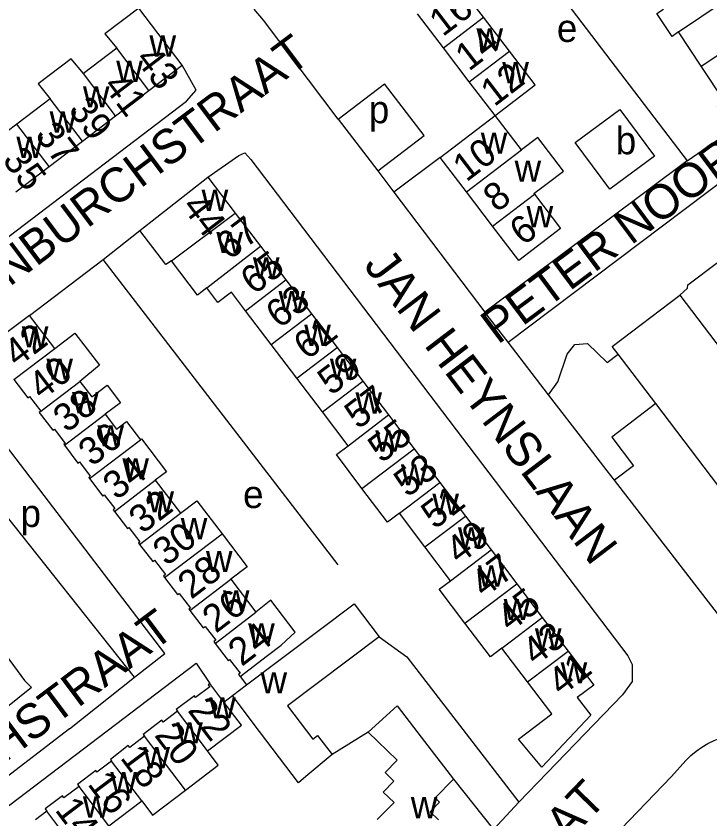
# Model space of a CAD drawing. Extents: x 159294 to 161936, y 384538 to 386517.
# Drawn here: x 160545.6 to 160646.3, y 385500.1 to 385616.7 of the extents above; entities that cross this region are included whole.
import ezdxf

# ---------------------------------------------------------------- set-up
doc = ezdxf.new("R2010")
doc.units = 0
for name, color, linetype in [('BLT_Basislijn', 7, 'Continuous'), ('BLT_Bebouwing', 7, 'Continuous'), ('BLT_Centroide', 7, 'Continuous'), ('BLT_Huisnummer', 7, 'Continuous'), ('BLT_Huisnummer_ tussenligend', 7, 'Continuous'), ('BLT_Onderverdeling_panden', 7, 'Continuous'), ('BLT_Straatnaam', 7, 'Continuous')]:
    doc.layers.add(name, color=color, linetype=linetype)

msp = doc.modelspace()

# ---------------------------------------------------------------- linework, layer by layer
at = {"layer": 'BLT_Basislijn'}
for p, q in [((160609.18, 385639.98), (160643.03, 385595.64)), ((160592.36, 385601.72), (160599.09, 385606.84)), ((160617.01, 385569.33), (160664.62, 385605.19)), ((160592.36, 385601.72), (160598.08, 385594.18)), ((160643.03, 385595.64), (160649.61, 385600.22)), ((160598.08, 385594.18), (160604.81, 385599.31)), ((160607.17, 385596.14), (160600.42, 385591.1)), ((160643.03, 385595.64), (160613.65, 385573.68)), ((160598.08, 385594.18), (160600.42, 385591.1)), ((160600.42, 385591.1), (160613.65, 385573.68)), ((160558.2, 385581.34), (160563.54, 385585.56)), ((160547.52, 385573.22), (160558.2, 385581.34)), ((160592.35, 385536.99), (160558.2, 385581.34)), ((160617.01, 385569.33), (160613.65, 385573.68)), ((160622.91, 385561.68), (160617.01, 385569.33)), ((160628.37, 385554.6), (160622.91, 385561.68)), ((160562.78, 385520.67), (160535.2, 385555.4)), ((160631.43, 385550.63), (160628.37, 385554.6)), ((160632.47, 385549.29), (160631.43, 385550.63)), ((160650.3, 385526.18), (160632.47, 385549.29)), ((160553.33, 385513.2), (160562.78, 385520.67)), ((160578.1, 385520.79), (160579.04, 385519.56)), ((160575.75, 385517.05), (160577, 385518.03)), ((160553.33, 385513.2), (160513.34, 385482.55)), ((160596.68, 385512.73), (160591.45, 385509.47)), ((160642.83, 385508.6), (160640.77, 385506.28)), ((160609.09, 385505.89), (160614.88, 385498.6)), ((160631.96, 385497.16), (160640.77, 385506.28)), ((160614.88, 385498.6), (160618.6, 385502.56))]:
    msp.add_line(p, q, dxfattribs=at)
for points in [[(160592.36, 385601.72), (160581.48, 385616.05), (160580.16, 385617.69)], [(160514.51, 385561.88), (160570.33, 385604.31), (160571.73, 385605.92), (160569.69, 385609.54)], [(160604.81, 385599.31), (160599.09, 385606.84)], [(160573.43, 385593.26), (160577.92, 385596.45), (160578.77, 385596.83), (160579.64, 385595.85), (160634.41, 385523.79), (160635.05, 385522.52), (160635.05, 385520.07), (160633.61, 385518.15), (160618.6, 385502.56)], [(160641.94, 385576.15), (160643.07, 385577.17), (160643.12, 385577.63), (160647.61, 385581.04), (160647.99, 385581.07), (160650.38, 385580), (160650.99, 385581.39)], [(160622.91, 385561.68), (160624.24, 385563.55), (160625.62, 385567.58), (160626.73, 385568.99), (160628.53, 385569.15), (160631.39, 385566.37), (160633.01, 385567.59)], [(160562.78, 385520.67), (160567.18, 385524.15), (160533.98, 385567.52)], [(160514.51, 385561.88), (160536.17, 385534.56), (160546.79, 385520.22), (160547.82, 385519.2), (160543.82, 385516)], [(160638.45, 385560.42), (160632.06, 385555.55), (160635.24, 385551.39), (160632.47, 385549.29)], [(160598.29, 385526.56), (160602.33, 385523.66), (160618.6, 385502.56)], [(160515.34, 385479.9), (160571.7, 385522.73), (160573.71, 385519.75)], [(160642.83, 385508.6), (160643.56, 385509.31), (160644.34, 385509.96), (160645.17, 385510.54), (160646.04, 385511.06), (160646.95, 385511.51), (160647.89, 385511.89), (160648.86, 385512.19), (160649.86, 385512.41), (160650.86, 385512.55), (160651.87, 385512.62), (160652.89, 385512.6), (160653.15, 385512.59)]]:
    msp.add_lwpolyline(points, dxfattribs=at)
at = {"layer": 'BLT_Bebouwing'}
for p, q in [((160613.45, 385616.51), (160609.7, 385621.44)), ((160569.69, 385609.54), (160563.39, 385617.82)), ((160607.62, 385612.07), (160603.86, 385617)), ((160617.21, 385611.58), (160613.45, 385616.51)), ((160645.07, 385609.38), (160641.76, 385614.38)), ((160560.18, 385612.02), (160555.35, 385608.34)), ((160611.38, 385607.14), (160607.62, 385612.07)), ((160564.86, 385605.87), (160569.69, 385609.54)), ((160615.13, 385602.21), (160611.38, 385607.14)), ((160560.03, 385602.19), (160564.86, 385605.87)), ((160550.52, 385604.67), (160545.68, 385600.99)), ((160555.19, 385598.52), (160560.03, 385602.19)), ((160618.96, 385597.24), (160615.13, 385602.21)), ((160545.68, 385600.99), (160540.85, 385597.31)), ((160550.36, 385594.84), (160555.19, 385598.52)), ((160545.53, 385591.16), (160550.36, 385594.84)), ((160563.54, 385585.56), (160573.43, 385593.26)), ((160573.43, 385593.26), (160577.4, 385588.04)), ((160614.77, 385586.17), (160610.97, 385591.16)), ((160577.4, 385588.04), (160581.04, 385583.26)), ((160581.04, 385583.26), (160584.76, 385578.36)), ((160584.76, 385578.36), (160588.48, 385573.46)), ((160547.52, 385573.22), (160544.05, 385570.57)), ((160582.61, 385568.99), (160578.89, 385573.89)), ((160588.48, 385573.46), (160592.21, 385568.56)), ((160586.33, 385564.09), (160582.61, 385568.99)), ((160592.21, 385568.56), (160595.93, 385563.66)), ((160638.45, 385560.42), (160633.01, 385567.59)), ((160590.06, 385559.19), (160586.33, 385564.09)), ((160595.93, 385563.66), (160599.65, 385558.76)), ((160549.15, 385559.3), (160548.92, 385559.13)), ((160593.78, 385554.29), (160590.06, 385559.19)), ((160599.65, 385558.76), (160603.38, 385553.86)), ((160603.38, 385553.86), (160607.1, 385548.96)), ((160565.79, 385549.27), (160569.44, 385544.48)), ((160607.1, 385548.96), (160610.82, 385544.06)), ((160604.95, 385539.6), (160601.23, 385544.49)), ((160610.82, 385544.06), (160614.55, 385539.16)), ((160608.67, 385534.7), (160604.95, 385539.6)), ((160614.55, 385539.16), (160618.27, 385534.26)), ((160576.75, 385534.9), (160580.4, 385530.11)), ((160618.27, 385534.26), (160621.99, 385529.36)), ((160621.99, 385529.36), (160625.72, 385524.46)), ((160619.84, 385520), (160616.12, 385524.9)), ((160575.75, 385517.05), (160573.71, 385519.75)), ((160577, 385518.03), (160579.04, 385519.56)), ((160600.91, 385508.64), (160596.68, 385512.73)), ((160604.38, 385512), (160609.09, 385505.89)), ((160559.28, 385508.72), (160559.43, 385508.52)), ((160559.05, 385499.11), (160563.81, 385502.72)), ((160550.04, 385501.24), (160548.4, 385500))]:
    msp.add_line(p, q, dxfattribs=at)
for points in [[(160641.76, 385614.38), (160640.83, 385613.69), (160638.63, 385617.02), (160639.59, 385617.66), (160638.45, 385619.39)], [(160563.39, 385617.82), (160558.48, 385614.09), (160560.18, 385612.02)], [(160615.13, 385602.21), (160620.95, 385606.67), (160617.21, 385611.58)], [(160555.35, 385608.34), (160553.57, 385610.48), (160548.76, 385606.82), (160550.52, 385604.67)], [(160649.61, 385600.22), (160647.43, 385603.52), (160648.48, 385604.21), (160645.07, 385609.38)], [(160607.17, 385596.14), (160615.13, 385602.21)], [(160622.7, 385592.35), (160625.08, 385594.17), (160621.35, 385599.06), (160618.96, 385597.24)], [(160610.97, 385591.16), (160607.17, 385596.14)], [(160620.84, 385590.8), (160620.77, 385590.89), (160622.7, 385592.35)], [(160650.99, 385581.39), (160655.92, 385592.63), (160678.67, 385582.64), (160684.42, 385579.1), (160688.92, 385574.07), (160691.02, 385570.32), (160692.4, 385566.24), (160692.86, 385563.93), (160693.1, 385561.58), (160693.07, 385558.69), (160692.71, 385555.82), (160691.66, 385551.98), (160689.96, 385548.38), (160686.02, 385543.29), (160680.88, 385539.39), (160674.65, 385536.92), (160668.49, 385536.31), (160662.87, 385536.99), (160657.96, 385538.82), (160653.5, 385541.72), (160649.6, 385545.75), (160638.45, 385560.42)], [(160620.84, 385590.8), (160624.64, 385585.81), (160618.56, 385581.18), (160614.77, 385586.17)], [(160568.12, 385581.15), (160567.33, 385580.59), (160563.54, 385585.56)], [(160573.27, 385577.2), (160571.93, 385576.14), (160568.12, 385581.15)], [(160641.94, 385576.15), (160659.36, 385553.3), (160661.66, 385551.07), (160664.45, 385549.48), (160666.4, 385548.86), (160668.65, 385548.59), (160670.73, 385548.72), (160672.88, 385549.26), (160674.89, 385550.19), (160676.75, 385551.52), (160678.4, 385553.28), (160679.51, 385555.04), (160680.4, 385557.42), (160680.74, 385559.93), (160680.55, 385562.88), (160679.61, 385565.6), (160678.05, 385568.02), (160676.15, 385569.9), (160673.88, 385571.3), (160650.99, 385581.39)], [(160578.89, 385573.89), (160576.85, 385576.58), (160574.88, 385575.08), (160573.27, 385577.2)], [(160633.01, 385567.59), (160632.15, 385568.72), (160641.94, 385576.15)], [(160551.18, 385568.42), (160550.56, 385569.24), (160547.52, 385573.22)], [(160551.18, 385568.42), (160554.09, 385570.65), (160557.66, 385565.97), (160554.83, 385563.63)], [(160545.25, 385563.91), (160547.29, 385561.24), (160547.53, 385561.43), (160549.15, 385559.3)], [(160554.83, 385563.63), (160556.55, 385561.38), (160558.78, 385563.09), (160560.74, 385560.52), (160558.49, 385558.85)], [(160548.92, 385559.13), (160550.9, 385556.53), (160551.14, 385556.71), (160552.72, 385554.63), (160552.5, 385554.47), (160552.59, 385554.36)], [(160558.49, 385558.85), (160560.13, 385556.69), (160561.6, 385557.81), (160563.62, 385555.17)], [(160552.59, 385554.36), (160554.56, 385551.78), (160554.76, 385551.94), (160556.35, 385549.86), (160556.11, 385549.67), (160556.21, 385549.54)], [(160563.62, 385555.17), (160563.77, 385555.28), (160567.41, 385550.51), (160565.79, 385549.27)], [(160595.8, 385548.1), (160592.08, 385553), (160593.78, 385554.29)], [(160556.21, 385549.54), (160558.15, 385546.99), (160558.38, 385547.16), (160559.9, 385545.17), (160559.67, 385544.99), (160559.86, 385544.75)], [(160601.23, 385544.49), (160599.52, 385543.2), (160595.8, 385548.1)], [(160569.44, 385544.48), (160571.83, 385546.3), (160575.48, 385541.51)], [(160559.86, 385544.75), (160561.74, 385542.28), (160561.95, 385542.44), (160563.54, 385540.36), (160563.33, 385540.2), (160563.51, 385539.96)], [(160575.48, 385541.51), (160579.14, 385536.72), (160576.75, 385534.9)], [(160563.51, 385539.96), (160565.41, 385537.47), (160565.67, 385537.67), (160567.26, 385535.59), (160566.97, 385535.37), (160567.14, 385535.15)], [(160567.14, 385535.15), (160569.02, 385532.68), (160569.26, 385532.85), (160570.89, 385530.71), (160570.67, 385530.55), (160570.81, 385530.37)], [(160610.75, 385528.55), (160607.03, 385533.45), (160608.67, 385534.7)], [(160578.1, 385520.79), (160582.08, 385523.83), (160584.05, 385525.33), (160586.11, 385527.23), (160582.56, 385531.88), (160580.4, 385530.11)], [(160579.04, 385519.56), (160594.67, 385531.36), (160598.29, 385526.56)], [(160570.81, 385530.37), (160572.74, 385527.84), (160573.03, 385528.07), (160574.56, 385526.08), (160574.28, 385525.86), (160574.48, 385525.6)], [(160616.12, 385524.9), (160614.48, 385523.65), (160610.75, 385528.55)], [(160598.29, 385526.56), (160584.99, 385516.54), (160588.64, 385511.7), (160589.36, 385512.24), (160591.45, 385509.47)], [(160574.48, 385525.6), (160576.39, 385523.1), (160576.58, 385523.24), (160578.1, 385521.26), (160577.88, 385521.09), (160578.1, 385520.79)], [(160625.72, 385524.46), (160629.45, 385519.55), (160627.06, 385517.74), (160629.02, 385515.17), (160621.92, 385507.61), (160618.53, 385511.67), (160623.37, 385515.36), (160619.84, 385520)], [(160573.71, 385519.75), (160573.48, 385519.58), (160573.7, 385519.29), (160571.64, 385517.74), (160571.46, 385517.99), (160568.82, 385515.99), (160569.02, 385515.74)], [(160573.37, 385509.98), (160578.28, 385513.72), (160575.75, 385517.05)], [(160591.45, 385509.47), (160587.63, 385506.25), (160586.56, 385505.35), (160580.01, 385514.03), (160577, 385518.03)], [(160596.68, 385512.73), (160600.91, 385516.51), (160604.38, 385512)], [(160569.02, 385515.74), (160566.94, 385514.17), (160566.74, 385514.43), (160564.03, 385512.38), (160564.22, 385512.13)], [(160564.22, 385512.13), (160562.08, 385510.5), (160561.87, 385510.78), (160559.28, 385508.72)], [(160570.15, 385504.29), (160574.93, 385507.92), (160573.37, 385509.98)], [(160559.43, 385508.52), (160557.31, 385506.92), (160557.15, 385507.12), (160554.49, 385505.11), (160554.71, 385504.82)], [(160598.01, 385500.01), (160600.45, 385502.49), (160598.89, 385503.99), (160600.44, 385505.6), (160599.16, 385506.83), (160600.91, 385508.64)], [(160609.09, 385505.89), (160606.44, 385503.17), (160607.07, 385502.56), (160605.7, 385501.15), (160606.89, 385500)], [(160554.71, 385504.82), (160552.52, 385503.17), (160552.3, 385503.46), (160549.79, 385501.56), (160550.04, 385501.24)], [(160563.81, 385502.72), (160565.37, 385500.66), (160570.15, 385504.29)]]:
    msp.add_lwpolyline(points, dxfattribs=at)
msp.add_lwpolyline([(160626.77, 385598.3), (160633.24, 385603.11), (160638.27, 385596.34), (160631.81, 385591.54)], close=True, dxfattribs=at)
at = {"layer": 'BLT_Onderverdeling_panden'}
for p, q in [((160641.76, 385614.38), (160648.42, 385618.82)), ((160607.62, 385612.07), (160613.45, 385616.51)), ((160645.07, 385609.38), (160651.73, 385613.82)), ((160564.86, 385605.87), (160560.18, 385612.02)), ((160611.38, 385607.14), (160617.21, 385611.58)), ((160560.03, 385602.19), (160555.35, 385608.34)), ((160555.19, 385598.52), (160550.52, 385604.67)), ((160550.36, 385594.84), (160545.68, 385600.99)), ((160610.97, 385591.16), (160618.96, 385597.24)), ((160614.77, 385586.17), (160620.84, 385590.8)), ((160568.12, 385581.15), (160577.4, 385588.04)), ((160573.27, 385577.2), (160581.04, 385583.26)), ((160578.89, 385573.89), (160584.76, 385578.36)), ((160582.61, 385568.99), (160588.48, 385573.46)), ((160545.25, 385563.91), (160551.18, 385568.42)), ((160586.33, 385564.09), (160592.21, 385568.56)), ((160590.06, 385559.19), (160595.93, 385563.66)), ((160549.15, 385559.3), (160554.83, 385563.63)), ((160552.59, 385554.36), (160558.49, 385558.85)), ((160593.78, 385554.29), (160599.65, 385558.76)), ((160556.21, 385549.54), (160563.62, 385555.17)), ((160595.8, 385548.1), (160603.38, 385553.86)), ((160559.86, 385544.75), (160565.79, 385549.27)), ((160601.23, 385544.49), (160607.1, 385548.96)), ((160563.51, 385539.96), (160569.44, 385544.48)), ((160604.95, 385539.6), (160610.82, 385544.06)), ((160567.14, 385535.15), (160575.48, 385541.51)), ((160608.67, 385534.7), (160614.55, 385539.16)), ((160570.81, 385530.37), (160576.75, 385534.9)), ((160610.75, 385528.55), (160618.27, 385534.26)), ((160574.48, 385525.6), (160580.4, 385530.11)), ((160616.12, 385524.9), (160621.99, 385529.36)), ((160619.84, 385520), (160625.72, 385524.46)), ((160573.37, 385509.98), (160569.02, 385515.74)), ((160570.15, 385504.29), (160564.22, 385512.13)), ((160563.81, 385502.72), (160559.43, 385508.52)), ((160559.05, 385499.11), (160554.71, 385504.82)), ((160554.3, 385495.62), (160550.04, 385501.24))]:
    msp.add_line(p, q, dxfattribs=at)

# ---------------------------------------------------------------- texts
at = {"layer": 'BLT_Centroide'}
for s, p in [('e', (160624.1, 385612.91)), ('w', (160564.94, 385610.78)), ('w', (160612.42, 385611.81)), ('w', (160560.11, 385607.11)), ('w', (160616.17, 385606.91)), ('w', (160555.27, 385603.42)), ('p', (160596.79, 385601.11)), ('w', (160550.44, 385599.75)), ('b', (160632.65, 385596.61)), ('w', (160545.61, 385596.08)), ('w', (160613.05, 385596.69)), ('w', (160617.96, 385592.62)), ('w', (160572.51, 385588.38)), ('w', (160619.7, 385586)), ('w', (160574.65, 385582.25)), ('w', (160579.96, 385578.56)), ('w', (160583.68, 385573.69)), ('w', (160587.41, 385568.78)), ('w', (160546.4, 385568.56)), ('w', (160549.97, 385563.88)), ('w', (160591.13, 385563.88)), ('w', (160553.7, 385559)), ('w', (160594.85, 385558.97)), ('w', (160557.38, 385554.19)), ('w', (160597.73, 385553.44)), ('w', (160561, 385549.41)), ('w', (160601.45, 385548.53)), ('w', (160564.65, 385544.62)), ('e', (160578.53, 385545.24)), ('w', (160606.02, 385544.28)), ('p', (160546.21, 385542.49)), ('w', (160569.48, 385540.72)), ('w', (160609.74, 385539.38)), ('w', (160573.14, 385535.94)), ('w', (160612.65, 385533.84)), ('w', (160575.6, 385530.25)), ('w', (160616.38, 385528.97)), ('w', (160579.27, 385525.44)), ('w', (160620.91, 385524.69)), ('w', (160624.65, 385519.78)), ('w', (160581.07, 385518.34)), ('w', (160573.61, 385514.7)), ('w', (160568.83, 385511.08)), ('w', (160564.05, 385507.47)), ('w', (160559.25, 385503.83)), ('w', (160555.27, 385500.31)), ('w', (160602.89, 385500.2))]:
    msp.add_text(s, height=4, dxfattribs=at).set_placement(p)
at = {"layer": 'BLT_Huisnummer'}
for s, rotation, p in [('16', 37.2936, (160607.53, 385613.58)), ('43', 307.2618, (160562.76, 385610.39)), ('12', 37.4981, (160615.01, 385603.41)), ('37', 307.2618, (160548.19, 385599.38)), ('10', 37.2938, (160610.95, 385592.49)), ('44', 307.2618, (160569.53, 385588.98)), ('67', 37.2334, (160576.53, 385581.12)), ('6', 37.2946, (160619.2, 385583.22)), ('42', 37.3374, (160545.73, 385565.56)), ('61', 37.2334, (160587.83, 385566.64)), ('57', 37.2334, (160595.23, 385556.56)), ('36', 37.3374, (160556.58, 385551.16)), ('53', 37.2334, (160602.39, 385546.68)), ('32', 37.3374, (160563.92, 385541.39)), ('49', 37.2334, (160609.91, 385536.95)), ('28', 37.3374, (160571.01, 385531.9)), ('45', 37.2334, (160617.31, 385527.14)), ('24', 37.3374, (160578.33, 385522.15)), ('41', 37.2334, (160624.74, 385517.83)), ('22', 307.0904, (160570.38, 385515.85)), ('18', 307.0904, (160560.58, 385508.97)), ('14', 307.0904, (160551.1, 385501.4))]:
    msp.add_text(s, height=4, rotation=rotation, dxfattribs=at).set_placement(p)
at = {"layer": 'BLT_Huisnummer_ tussenligend'}
for s, rotation, p in [('14', 37.4981, (160611.32, 385608.56)), ('41', 307.2618, (160558.09, 385606.5)), ('39', 307.2618, (160553.04, 385603.01)), ('35', 307.2618, (160543.46, 385595.72)), ('8', 37.2946, (160615.37, 385588.07)), ('65', 37.2334, (160580.12, 385576.1)), ('63', 37.2334, (160583.8, 385571.19)), ('59', 37.2334, (160591.32, 385561.47)), ('40', 37.3374, (160549.32, 385560.8)), ('38', 37.3374, (160552.92, 385556.07)), ('55', 37.2334, (160598.63, 385551.66)), ('34', 37.3374, (160560.15, 385546.29)), ('51', 37.2334, (160606.35, 385542.05)), ('30', 37.3374, (160567.41, 385536.71)), ('47', 37.2334, (160613.54, 385532.11)), ('26', 37.3374, (160574.58, 385526.97)), ('43', 37.2334, (160621, 385522.23)), ('20', 307.0904, (160565.55, 385512.24)), ('16', 307.0904, (160555.84, 385505.16))]:
    msp.add_text(s, height=4, rotation=rotation, dxfattribs=at).set_placement(p)
at = {"layer": 'BLT_Straatnaam'}
for s, height, rotation, p in [('SEBASTIAAN VAN NOYESTRAAT', 5, 303.5727, (160606.92, 385695.53)), ('PETER NOORWITSPAD', 5, 36.7211, (160615.52, 385568.89)), ('VAN NORENBURCHSTRAAT', 5, 36.8707, (160516.67, 385556.35)), ('JAN HEYNSLAAN', 4.9999, 307.2687, (160595.93, 385580.43)), ('VAN NORENBURCHSTRAAT', 5, 36.8707, (160496.9, 385472.93)), ('WILLEM DE BRUYNSTRAAT', 4.9999, 45.8998, (160569.98, 385439.18))]:
    msp.add_text(s, height=height, rotation=rotation, dxfattribs=at).set_placement(p)

doc.saveas('drawing.dxf')
